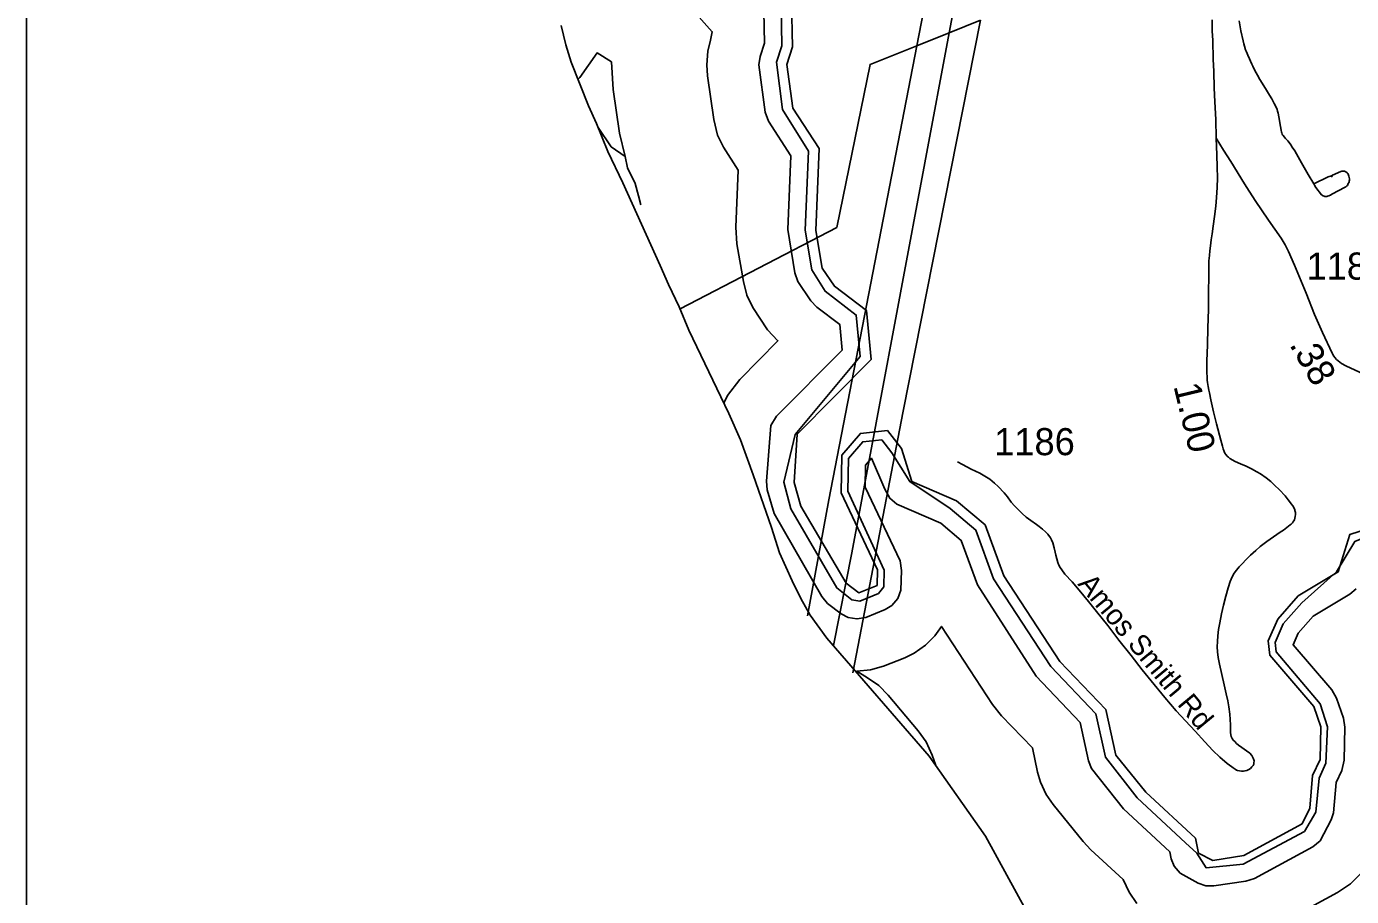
# Model space of a CAD drawing. Extents: x 1383679 to 1536984, y 460658 to 651027.
# Drawn here: x 1396052 to 1402163, y 537796 to 541808 of the extents above; entities that cross this region are included whole.
import ezdxf

# ---------------------------------------------------------------- set-up
doc = ezdxf.new("R2010")
doc.units = 0
for name, color, linetype in [('Exist Boundary Political CountyLine', 7, 'Continuous'), ('Exist Hydrographic Bay Label', 7, 'Continuous'), ('Exist Hydrographic Buffer Line', 7, 'Continuous'), ('Exist Road Non-System Type 51', 7, 'Continuous'), ('Exist Road Secondary Mileage Hundredths English Label', 7, 'Continuous'), ('Exist Road Secondary Type 51 Attributed', 7, 'Continuous'), ('Exist Road Secondary Type 51 Label', 7, 'Continuous'), ('Exist Road Secondary Type 51 Number Label', 7, 'Continuous'), ('Exist Utilities Electrical Transmission Line', 7, 'Continuous'), ('Map Preparation Inset Cut Line', 7, 'Continuous')]:
    doc.layers.add(name, color=color, linetype=linetype)

msp = doc.modelspace()

# ---------------------------------------------------------------- linework, layer by layer
at = {"layer": 'Exist Boundary Political CountyLine'}
msp.add_lwpolyline([(1398517.2, 541812.8), (1398539.4, 541724.1), (1398563.8, 541643.6), (1398643.6, 541441.9), (1398680, 541361.1), (1398733.4, 541232), (1398802.3, 541086.5), (1398974.5, 540706.7), (1399012.7, 540617.9), (1399062.5, 540514.8), (1399106.4, 540407.9), (1399290.5, 540023.8), (1399344.1, 539902.7), (1399402.7, 539741.4), (1399487.6, 539497.4), (1399525.2, 539380.6), (1399582.5, 539251.4), (1399622.9, 539170.5), (1399665.3, 539093.7), (1399743.2, 538987.8), (1400214.1, 538443.9), (1400474.6, 538074.3), (1400715.6, 537633.1)], dxfattribs=at)
at = {"layer": 'Exist Hydrographic Bay Label'}
msp.add_lwpolyline([(1402331.5, 539521.7), (1402155.5, 539466.1), (1402101.5, 539293.3), (1401916.5, 539182.1), (1401822.5, 539075.7), (1401778.5, 538974.8), (1401785.5, 538909), (1401988.5, 538671.9), (1402020.5, 538579.3), (1402017.5, 538428.4), (1401982.5, 538353.6), (1401970.5, 538202.9), (1401935.5, 538131.4), (1401666.4, 537985.8), (1401523.5, 537962.4), (1401457.5, 537996.5), (1401442.5, 538065.8), (1401213.5, 538277.2), (1401075.5, 538447.4), (1401029.6, 538658.4), (1400817.5, 538879.2), (1400558.6, 539275.1), (1400472.6, 539509.8), (1400341.5, 539620.8), (1400134.5, 539710.3), (1400087.6, 539862.2), (1400022.6, 539945.6), (1399897.6, 539931.7), (1399811.6, 539831.7), (1399808.6, 539657.8), (1399976.5, 539303.2), (1399974.6, 539231), (1399890.5, 539196.6), (1399832.6, 539240.4), (1399623.5, 539595.8), (1399592.6, 539704.8), (1399605.6, 539927.7), (1399946.6, 540272), (1399925.6, 540499), (1399777.5, 540610.2), (1399721.6, 540693.5), (1399691.5, 540868), (1399707.6, 541245.2), (1399586.5, 541431.4), (1399557.6, 541632.2), (1399584.6, 541713.8), (1399580.6, 541923.9)], dxfattribs=at)
at = {"layer": 'Exist Hydrographic Buffer Line'}
for points in [[(1398911.2, 542125.7), (1399214.3, 541783.8), (1399206.9, 541744.6), (1399194.2, 541694.1), (1399188.8, 541631.6), (1399192.5, 541580.3), (1399221.4, 541379.5), (1399239.3, 541307.7), (1399265.9, 541250.9), (1399334.2, 541144.9), (1399323, 540882.8), (1399327.9, 540806.4), (1399358, 540631.9), (1399374.4, 540569.8), (1399400.9, 540512.9), (1399469.9, 540408.8), (1399517.5, 540358.7), (1399340.9, 540180.5), (1399285, 540107.1), (1399267.9, 540070.6)], [(1399532, 541907.9), (1399535.6, 541719.3), (1399510.8, 541644.2), (1399538.1, 541425.2), (1399658.2, 541233.5), (1399642.7, 540869.2), (1399673.3, 540686.2), (1399735.5, 540587.4), (1399878.5, 540477.1), (1399896.2, 540286.4), (1399596.7, 539927.2), (1399543.8, 539706.6), (1399576.2, 539584.4), (1399789.3, 539219.6), (1399857.5, 539164.1), (1399895.3, 539158.4), (1399980.9, 539193.4), (1400005.1, 539223.5), (1400007.7, 539301.5), (1399839.9, 539665.9), (1399842.5, 539816), (1399908.8, 539893.1), (1399995.9, 539902.8), (1400042.6, 539842.8), (1400125.7, 539709.7), (1400311.3, 539585.8), (1400429.8, 539485.6), (1400512.2, 539260.7), (1400775.3, 538856.7), (1400984, 538638.2), (1401027.6, 538438.3)], [(1399452.6, 541876.8), (1399455.3, 541731.5), (1399434.8, 541669.3), (1399428.8, 541631.6), (1399458.9, 541413.7), (1399473.7, 541370.9), (1399577.3, 541211.4), (1399562.8, 540872.6), (1399594.5, 540672.6), (1399608.7, 540632.9), (1399669.1, 540542.7), (1399696.6, 540513.8), (1399802.1, 540434.5), (1399813.1, 540316.1), (1399511.4, 540011.6), (1399484, 539968.2), (1399464, 539711.3), (1399468.3, 539671.5), (1399499.2, 539562.5), (1399720.3, 539179), (1399746.6, 539148), (1399809.2, 539100.3), (1399840.6, 539083.2), (1399881.7, 539076), (1399922.7, 539083.2), (1400011.2, 539119.4), (1400042.8, 539138.5), (1400069.7, 539170.5), (1400083.9, 539209.6), (1400087.6, 539299.4), (1400080.5, 539343.7), (1399920.2, 539683.2), (1399921.9, 539785.7), (1399948.9, 539817), (1400011, 539674.3), (1400033.7, 539632.6), (1400065.7, 539605.8), (1400268.7, 539517.1), (1400361.9, 539438.2), (1400437, 539233.2), (1400708.3, 538812.9), (1400910.7, 538599.1), (1400949.4, 538421.2), (1400962.7, 538386.8), (1401111.5, 538201), (1401324.4, 538002.7), (1401331.4, 537970.5), (1401344.7, 537935.9), (1401371.6, 537904), (1401455.7, 537857.2), (1401490.1, 537845.6), (1401528.2, 537845), (1401674.9, 537866.4), (1401714.7, 537879.6), (1401983.7, 538025.2), (1402018.6, 538053.6), (1402069.5, 538149.4), (1402079.9, 538181.4), (1402091.6, 538321.9), (1402117.3, 538377)], [(1398595.1, 541563.7), (1398603.6, 541572.2), (1398683.5, 541686.4), (1398749.9, 541644.5), (1398756.9, 541517.6), (1398785.9, 541316.8), (1398812.9, 541209), (1398823.6, 541156.8), (1398859.2, 541083.8), (1398873.6, 541027.9), (1398884.4, 540986.2)], [(1398884.4, 540986.2), (1398873.6, 541027.9), (1398859.2, 541083.8), (1398823.6, 541156.8), (1398812.9, 541209), (1398748.5, 541253.5), (1398688, 541341.7)], [(1401027.6, 538438.3), (1401173.6, 538251.4), (1401397.3, 538044.4), (1401448.7, 537995.9), (1401492.5, 537928.2), (1401663.4, 537945.6), (1401945.7, 538095.6), (1401997.6, 538184.6), (1402013, 538342.6), (1402044.9, 538410.9), (1402051.6, 538578), (1402017.5, 538684.4), (1401815.1, 538925), (1401810.6, 538967.9), (1401847.8, 539053.3), (1401933.6, 539150.4), (1402092.6, 539292.7), (1402178.6, 539433.6), (1402348.5, 539504.2)], [(1402117.3, 538377), (1402128.6, 538425.5), (1402131.6, 538576.4), (1402125, 538617.9), (1402093, 538710.5), (1402071.6, 538748.5), (1401893, 538956.9), (1401916.1, 539009.8), (1401985.4, 539088.2), (1402154.5, 539189.8), (1402184.6, 539215.5)], [(1400245.2, 538399.7), (1400228.7, 538447.3), (1400200.4, 538509.3), (1400164.4, 538560.7), (1400026, 538724.9), (1399982.1, 538768.7), (1399930.8, 538804.7), (1399881.7, 538836), (1399944.2, 538841.5), (1400004.8, 538857.7), (1400102.2, 538897.3), (1400145.8, 538918.7), (1400197.1, 538954.6), (1400241.5, 538999), (1400271.6, 539042), (1400507.5, 538681.5), (1400549, 538629.3), (1400690.6, 538481.8), (1400714.9, 538370.2), (1400728.3, 538323.6), (1400754.9, 538266.8), (1400787.1, 538220), (1400925.1, 538049.8), (1400960.4, 538012.1), (1401110, 537874), (1401136.9, 537815.9), (1401172.9, 537764.5)], [(1401828.9, 537668.6), (1402098, 537814.1), (1402158, 537854.9), (1402202.4, 537899.3)]]:
    msp.add_lwpolyline(points, dxfattribs=at)
at = {"layer": 'Exist Road Non-System Type 51'}
msp.add_line((1402069.7, 541120.2), (1402073.1, 541113.3), dxfattribs=at)
for points in [[(1401644.7, 541834.1), (1401652.7, 541787.9), (1401662.4, 541741.4), (1401665.5, 541727.5), (1401668.6, 541716.7), (1401674, 541700.4), (1401677, 541693.7), (1401680.6, 541683.9), (1401684.5, 541675.2), (1401691.5, 541659.3), (1401696.4, 541648.3), (1401702.9, 541634.9), (1401707.9, 541624.9), (1401717.4, 541604.9), (1401728.4, 541583), (1401739.3, 541564.1), (1401750, 541546.7), (1401770.4, 541514.9), (1401785.1, 541491.4), (1401794.6, 541474.1), (1401806.4, 541453.2), (1401813.4, 541438.6), (1401819.1, 541424.9), (1401821.7, 541417.3), (1401823.9, 541408.6), (1401826.7, 541391.5), (1401834.4, 541346.3), (1401837.5, 541329.8), (1401839.5, 541321.5), (1401840.6, 541317), (1401842.6, 541311.6), (1401844.4, 541309), (1401847.2, 541305.3), (1401853.4, 541297.3), (1401858.3, 541292.1), (1401868.3, 541281.2), (1401875.1, 541273.1), (1401882.7, 541262.5), (1401889.5, 541252), (1401900.5, 541234.2), (1401932, 541179.4), (1401963.2, 541125.9), (1401989, 541082.3)], [(1401989, 541082.3), (1401992.3, 541076.8), (1401998.7, 541066), (1402024.8, 541031.7), (1402026.6, 541030), (1402029, 541028.2), (1402031.8, 541026.8), (1402036.1, 541025.4), (1402038.8, 541024.8), (1402041.2, 541024.4), (1402044.4, 541024.2), (1402049.2, 541024.7), (1402052.2, 541025.1), (1402058.2, 541027), (1402060.6, 541028.1), (1402065.5, 541030.5), (1402066.5, 541031.1), (1402075, 541035.9), (1402130.1, 541066), (1402136.2, 541068.8), (1402139.6, 541071.1), (1402141.1, 541072.6), (1402143.5, 541075.6), (1402145.6, 541079), (1402147.7, 541083.5), (1402151.2, 541090.6), (1402152.2, 541094.6), (1402152.7, 541099.1), (1402152.7, 541104.9), (1402151.8, 541111.5), (1402150.3, 541117.3), (1402148.8, 541122.4), (1402147.3, 541126.5), (1402145, 541130.5), (1402142, 541133.9), (1402136.3, 541138.5), (1402133, 541139.7), (1402129.6, 541140.4), (1402121.8, 541140.7), (1402117.4, 541140.4), (1402113.5, 541139.2), (1402075, 541122.5), (1402069.7, 541120.2)], [(1402069.7, 541120.2), (1402055.5, 541114.1), (1401989, 541082.3)]]:
    msp.add_lwpolyline(points, dxfattribs=at)
at = {"layer": 'Exist Road Secondary Type 51 Attributed'}
for points in [[(1401520.3, 541839.1), (1401520.7, 541787.3), (1401522.3, 541742.9), (1401524.7, 541657.2), (1401527.2, 541600.8), (1401529.9, 541525.6), (1401533, 541460.4), (1401536.5, 541379.2), (1401539.1, 541293.6)], [(1401539.1, 541293.6), (1401541.1, 541216.4), (1401543.1, 541159.3), (1401543.9, 541109.8), (1401543.2, 541066), (1401540.1, 541019.8), (1401537, 540980.2), (1401531, 540932.4), (1401524.8, 540887.4), (1401519.7, 540852.7), (1401515.6, 540824.4), (1401511.9, 540795.9), (1401509, 540773.4), (1401507.4, 540752.6), (1401505.2, 540727.4), (1401504.5, 540699), (1401504.2, 540652.9), (1401503.4, 540587.1), (1401502.3, 540503), (1401500.5, 540418.1), (1401497.8, 540339.9), (1401496, 540265.2), (1401495.9, 540209.7), (1401496.3, 540193.9), (1401497.4, 540177.7), (1401498.8, 540166.3), (1401502, 540147.3), (1401504.8, 540130.7), (1401507.3, 540118.2), (1401514.5, 540086.7), (1401526.8, 540030.9), (1401540.1, 539975.4), (1401559.4, 539901), (1401567.5, 539872.3), (1401571.4, 539859.9), (1401575.6, 539848.3), (1401579.1, 539841.1), (1401582.9, 539835.1), (1401588.9, 539827.4), (1401590.6, 539825.2), (1401594.9, 539821.4), (1401601.3, 539816.3), (1401604.7, 539814.1), (1401612, 539809.9), (1401626.1, 539802.6), (1401651.2, 539791.9), (1401676.2, 539780.2), (1401700.9, 539768), (1401725.3, 539755.2), (1401743, 539745), (1401768.9, 539727.3), (1401790.7, 539709.5), (1401807.8, 539693.2), (1401830, 539671.8), (1401856.2, 539643.5), (1401870.7, 539626.1), (1401876.6, 539618.4), (1401884.8, 539607.7), (1401892.1, 539597.6), (1401895.9, 539590.6), (1401900.6, 539579.9), (1401901.9, 539576.5), (1401903.6, 539566.3), (1401904, 539558.1), (1401903.1, 539549.2), (1401901.4, 539541.5)], [(1401539.1, 541293.6), (1401571.7, 541237.8), (1401605.7, 541184.9), (1401668.5, 541081.9), (1401679.1, 541066), (1401718.8, 541006.3), (1401779, 540915.1), (1401838.5, 540832.4), (1401857.1, 540800.6), (1401871.5, 540770.8), (1401899.2, 540708.2), (1401953.4, 540578.5), (1401991.6, 540479.4), (1402028.5, 540396.8), (1402072.7, 540302.4), (1402075, 540298.4), (1402080.7, 540288.5), (1402086.3, 540281.3), (1402094, 540271.9), (1402100.8, 540265.9), (1402108.5, 540259.9), (1402117.1, 540253.9), (1402135.9, 540243.5), (1402219.3, 540205.2)], [(1400784.7, 539427.4), (1400778.7, 539441.1), (1400773.6, 539450.5), (1400761.6, 539466.7), (1400750.9, 539477.8), (1400737.2, 539490.2), (1400722.3, 539502.2), (1400710.3, 539511.1), (1400683.4, 539530.4), (1400662.4, 539546.2), (1400643.6, 539562.4), (1400620.5, 539585.1), (1400608.5, 539597.9), (1400593.6, 539614.1), (1400576.1, 539638.5), (1400560.2, 539657.7), (1400533.7, 539687.6), (1400515.8, 539703), (1400494, 539720.1), (1400463.1, 539739.7), (1400448.2, 539748), (1400428.8, 539757.7), (1400408.5, 539766.8), (1400388, 539776.8), (1400367.8, 539788.2), (1400345.2, 539800.9)], [(1401901.4, 539541.5), (1401898.9, 539533.8), (1401896.3, 539528.2), (1401892.5, 539521.8), (1401890.7, 539519.3), (1401884.3, 539512.8), (1401880.1, 539509.4), (1401848.8, 539485.5), (1401834.3, 539475.8), (1401772.3, 539432.9), (1401741.5, 539409.8), (1401720.6, 539391.4), (1401697.4, 539369.5), (1401675.6, 539348.1), (1401659.6, 539332.4), (1401644.5, 539316.2), (1401631.9, 539301.2), (1401621.6, 539286.5), (1401612.3, 539270.4), (1401603.4, 539249.4), (1401593, 539219.5), (1401582.2, 539180.7), (1401572.3, 539140), (1401563.4, 539100), (1401554.6, 539057.9), (1401549.2, 539027.6), (1401545.9, 538998.4), (1401544, 538972.5), (1401543.5, 538947.4), (1401544.9, 538924.1), (1401547.7, 538898.6), (1401553.7, 538868.1), (1401564.7, 538820.2), (1401575.8, 538771.7), (1401585.1, 538731.5), (1401592.2, 538698.5), (1401596.7, 538670.4), (1401600.8, 538637.7), (1401603.4, 538612.9), (1401604.1, 538587.8), (1401603.8, 538567), (1401603.9, 538552.8), (1401605.6, 538541.1), (1401608.2, 538534.8), (1401612.5, 538525.3), (1401617.5, 538517.4), (1401623.9, 538510.4), (1401631.9, 538502.4), (1401641.9, 538494), (1401657.4, 538483.2), (1401678.8, 538468.1), (1401693.1, 538456.6), (1401702.4, 538446.2), (1401706, 538440.2), (1401709.5, 538434.6), (1401711.6, 538426.5), (1401712.9, 538421.8), (1401712.5, 538412.8), (1401711.6, 538406.9), (1401708.6, 538400), (1401703.3, 538394.1), (1401696.6, 538387), (1401688.4, 538381.6), (1401679.1, 538377.7), (1401671, 538375.2), (1401664.6, 538374.4), (1401655.7, 538374.9), (1401646.4, 538375.6), (1401637.2, 538377.4), (1401632.1, 538379.5), (1401625.9, 538382.9), (1401616.7, 538388.9), (1401609.9, 538393.7), (1401589.2, 538409.5), (1401555.1, 538439.3), (1401523.4, 538470.2), (1401485.8, 538509.1), (1401441.1, 538558.4), (1401396.6, 538606.6), (1401354.5, 538653.1), (1401302.1, 538713.2), (1401238.4, 538790.1), (1401197.7, 538840.9), (1401145.7, 538908.1), (1401089, 538978.4), (1401038.9, 539045.3), (1400986.1, 539111.1), (1400949.4, 539156.5), (1400906.4, 539208.3), (1400874, 539247), (1400841.1, 539283.3), (1400825.9, 539302.5), (1400818.9, 539312.8), (1400812.5, 539324.8), (1400808.2, 539336.4), (1400803.5, 539353), (1400798.8, 539370.5), (1400796.2, 539384.2), (1400792, 539404.3), (1400784.7, 539427.4)]]:
    msp.add_lwpolyline(points, dxfattribs=at)
at = {"layer": 'Exist Utilities Electrical Transmission Line'}
for p, q in [((1400307.6, 541779.6), (1400450.8, 541836.5)), ((1400158.1, 541718.5), (1400307.6, 541779.6))]:
    msp.add_line(p, q, dxfattribs=at)
for points in [[(1400669.5, 544179.2), (1400527, 543583.8), (1400348.5, 542701.2), (1400158.1, 541718.5)], [(1400307.6, 541779.6), (1400478.3, 542686.3), (1400631.7, 543415.6), (1400804.7, 544136.4)], [(1399862.4, 538827.9), (1400095.1, 540035), (1400450.8, 541836.5)], [(1399773.8, 538953.2), (1399857.4, 539381.7), (1400307.6, 541779.6)], [(1399067.1, 540505.8), (1399788.6, 540881.8), (1399942.2, 541633), (1400158.1, 541718.5)], [(1400158.1, 541718.5), (1399752.5, 539626.1), (1399653.3, 539090.3)]]:
    msp.add_lwpolyline(points, dxfattribs=at)
at = {"layer": 'Map Preparation Inset Cut Line'}
msp.add_lwpolyline([(1458567.8, 520758.2), (1396051.8, 520758.2), (1396051.8, 564142.2), (1458567.8, 564142.2), (1458567.8, 520758.2)], dxfattribs=at)

# ---------------------------------------------------------------- texts
at = {"layer": 'Exist Road Secondary Mileage Hundredths English Label'}
for s, rotation, p in [('.38', 300.06411, (1401873.7, 540341.3)), ('1.00', 283.52275, (1401341, 540150))]:
    msp.add_text(s, height=125, rotation=rotation, dxfattribs=at).set_placement(p)
at = {"layer": 'Exist Road Secondary Type 51 Label'}
msp.add_text('Amos Smith Rd', height=95, rotation=309.62439, dxfattribs=at).set_placement((1400896.6, 539236.2))
at = {"layer": 'Exist Road Secondary Type 51 Number Label'}
for s, p in [('1185', (1401955.2, 540640.8)), ('1186', (1400514.6, 539831.2))]:
    msp.add_text(s, height=125, dxfattribs=at).set_placement(p)

doc.saveas('drawing.dxf')
